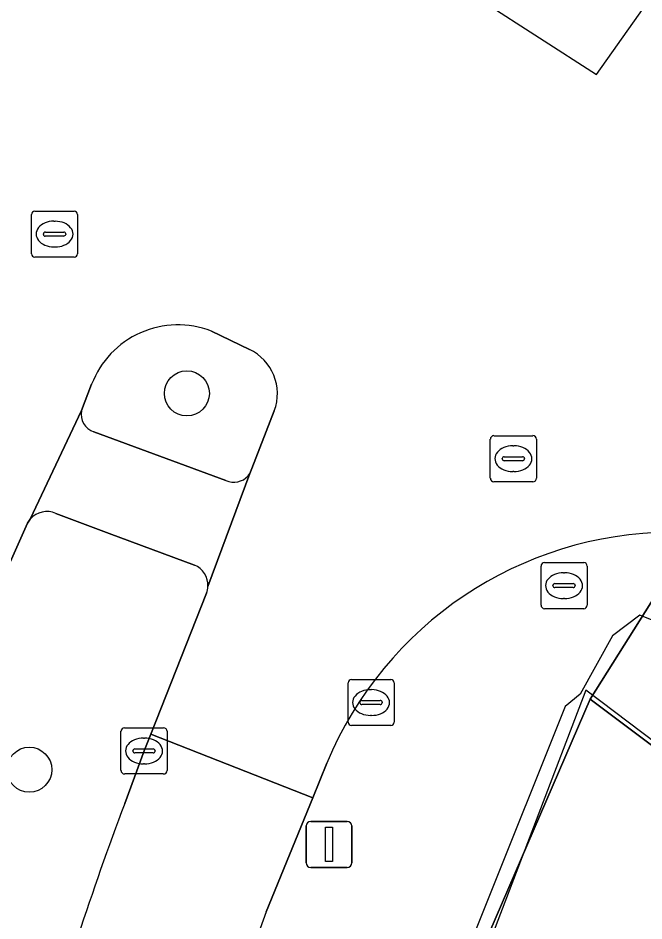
# Model space of a CAD drawing. Extents: x 159716 to 160783, y 383290 to 384031.
# Drawn here: x 160314.7 to 160328.29, y 383840.84 to 383860.44 of the extents above; entities that cross this region are included whole.
import ezdxf

# ---------------------------------------------------------------- set-up
doc = ezdxf.new("R2010")
doc.units = 0
for name, color, linetype in [('IMGEO_Berm_groen', 7, 'Continuous'), ('IMGEO_Boom', 7, 'Continuous'), ('IMGEO_Hek', 7, 'Continuous'), ('IMGEO_Kolk', 7, 'Continuous'), ('IMGEO_Lichtmast', 7, 'Continuous'), ('IMGEO_Pand', 7, 'Continuous'), ('IMGEO_Pand_overbouw', 7, 'Continuous'), ('IMGEO_Rijbaan_lokaal_open', 7, 'Continuous'), ('IMGEO_Rioolput', 7, 'Continuous'), ('IMGEO_Verkeerseiland_groen', 7, 'Continuous'), ('IMGEO_Voetpad_open', 7, 'Continuous')]:
    doc.layers.add(name, color=color, linetype=linetype)

msp = doc.modelspace()

# ---------------------------------------------------------------- linework, layer by layer
at = {"layer": 'IMGEO_Berm_groen'}
for points in [[(160314.961, 383849.56), (160314.901, 383849.47), (160314.083, 383847.648), (160314.019, 383847.504)], [(160318.529, 383848.563), (160316.674, 383849.248), (160315.517, 383849.683)], [(160317.012, 383843.385), (160317.433, 383844.528), (160317.577, 383844.892), (160318.791, 383847.955)]]:
    msp.add_lwpolyline(points, dxfattribs=at)
for centre, radius, start, end in [((160315.32, 383849.256), 0.47, 65.2091, 139.7394), ((160318.347, 383848.124), 0.475, 357.1194, 67.5343), ((160318.337, 383848.128), 0.486, 339.1514, 356.7131), ((160376.174, 383820.981), 63.262, 159.25867, 164.77596)]:
    msp.add_arc(centre, radius, start, end, dxfattribs=at)
at = {"layer": 'IMGEO_Boom'}
for centre in [(160318.363, 383852.291), (160314.941, 383844.121)]:
    msp.add_circle(centre, 0.489, dxfattribs=at)
at = {"layer": 'IMGEO_Hek'}
msp.add_lwpolyline([(160331.66, 383881.716), (160321.072, 383863.205), (160327.261, 383859.215), (160337.961, 383874.333), (160353.07, 383862.979), (160341.525, 383847.471)], dxfattribs=at)
at = {"layer": 'IMGEO_Kolk'}
for p, q in [((160317.007, 383845.028), (160317.859, 383845.028)), ((160316.932, 383844.102), (160316.932, 383844.954)), ((160317.933, 383844.954), (160317.933, 383844.102)), ((160317.42, 383844.808), (160317.445, 383844.808)), ((160317.191, 383844.522), (160317.191, 383844.534)), ((160317.629, 383844.485), (160317.231, 383844.485)), ((160317.234, 383844.571), (160317.632, 383844.571)), ((160317.675, 383844.534), (160317.675, 383844.522)), ((160317.443, 383844.248), (160317.418, 383844.248)), ((160317.859, 383844.028), (160317.007, 383844.028))]:
    msp.add_line(p, q, dxfattribs=at)
for points in [[(160317.007, 383845.028), (160317.859, 383845.028)], [(160316.932, 383844.102), (160316.932, 383844.954)], [(160317.933, 383844.954), (160317.933, 383844.102)], [(160317.859, 383844.028), (160317.007, 383844.028)]]:
    msp.add_lwpolyline(points, dxfattribs=at)
for centre, radius, start, end in [((160317.009, 383844.952), 0.0765, 91.552, 178.448), ((160317.009, 383844.952), 0.0765, 91.552, 178.448), ((160317.857, 383844.952), 0.0765, 1.552, 88.448), ((160317.857, 383844.952), 0.0765, 1.552, 88.448), ((160317.231, 383844.531), 0.0403, 85.8775, 175.7526), ((160317.228, 383844.521), 0.0366, 178.938, 274.7102), ((160317.632, 383844.528), 0.043, 264.8664, 352.4533), ((160317.636, 383844.533), 0.0386, 1.7309, 96.639), ((160317.009, 383844.104), 0.0765, 181.552, 268.448), ((160317.009, 383844.104), 0.0765, 181.552, 268.448), ((160317.857, 383844.104), 0.0765, 271.552, 358.448), ((160317.857, 383844.104), 0.0765, 271.552, 358.448)]:
    msp.add_arc(centre, radius, start, end, dxfattribs=at)
for centre, major_axis, ratio, start_param, end_param in [((160317.419, 383844.528), (-0.387, 0.002), 0.722429, 4.712389, 7.853982), ((160317.444, 383844.528), (-0.39, 0.002), 0.717154, 1.570796, 4.712389)]:
    msp.add_ellipse(centre, major_axis=major_axis, ratio=ratio, start_param=start_param, end_param=end_param, dxfattribs=at)
at = {"layer": 'IMGEO_Lichtmast'}
for p, q in [((160320.955, 383842.1), (160320.955, 383842.9)), ((160320.955, 383842.9), (160320.955, 383842.1)), ((160321.055, 383843), (160321.845, 383843)), ((160321.845, 383843), (160321.055, 383843)), ((160321.945, 383842.9), (160321.945, 383842.1)), ((160321.945, 383842.1), (160321.945, 383842.9)), ((160321.845, 383842), (160321.055, 383842)), ((160321.055, 383842), (160321.845, 383842))]:
    msp.add_line(p, q, dxfattribs=at)
msp.add_lwpolyline([(160321.375, 383842.875), (160321.525, 383842.875), (160321.525, 383842.125), (160321.375, 383842.125), (160321.375, 383842.875)], dxfattribs=at)
for centre, start, end in [((160321.055, 383842.9), 90, 180), ((160321.055, 383842.9), 90, 180), ((160321.845, 383842.9), 0, 90), ((160321.845, 383842.9), 360, 90), ((160321.055, 383842.1), 180, 270), ((160321.055, 383842.1), 180, 270), ((160321.845, 383842.1), 270, 0), ((160321.845, 383842.1), 270, 0)]:
    msp.add_arc(centre, 0.1, start, end, dxfattribs=at)
at = {"layer": 'IMGEO_Pand'}
msp.add_lwpolyline([(160348.576, 383814.012), (160348.421, 383814.139), (160355.576, 383823.637), (160355.775, 383823.487), (160356.096, 383823.922), (160327.127, 383845.65), (160324.122, 383838.696), (160323.018, 383834.826), (160321.613, 383829.907), (160336.795, 383818.544), (160346.525, 383811.261)], close=True, dxfattribs=at)
at = {"layer": 'IMGEO_Pand_overbouw'}
for points in [[(160356.799, 383842.375), (160350.082, 383847.451), (160346.94, 383843.293), (160349.913, 383841.045), (160343.905, 383833.097), (160327.03, 383845.851), (160322.711, 383834.557), (160319.121, 383821.789), (160318.228, 383817.573), (160316.288, 383797.859), (160325.972, 383789.29), (160327.675, 383787.116), (160329.238, 383785.121), (160331.99, 383780.945)], [(160350.04, 383829.059), (160331.851, 383842.568), (160332.324, 383843.715), (160332.311, 383844.402), (160331.857, 383845.012), (160330.293, 383845.927), (160328.972, 383847.167), (160328.206, 383847.475), (160327.608, 383847.03), (160326.907, 383845.764), (160326.579, 383845.493), (160323.118, 383836.853)], [(160346.525, 383811.261), (160336.795, 383818.544), (160321.613, 383829.907), (160323.018, 383834.826), (160324.122, 383838.696), (160327.127, 383845.65), (160356.096, 383823.922)]]:
    msp.add_lwpolyline(points, dxfattribs=at)
at = {"layer": 'IMGEO_Rijbaan_lokaal_open'}
for points in [[(160318.895, 383853.643), (160319.721, 383853.246)], [(160310.859, 383849.858), (160310.608, 383849.18), (160314.083, 383847.648), (160314.901, 383849.47), (160314.961, 383849.56), (160316.074, 383851.917), (160316.294, 383852.489)], [(160320.263, 383851.91), (160319.776, 383850.66), (160319.728, 383850.55), (160318.822, 383848.1)], [(160318.791, 383847.955), (160317.577, 383844.892), (160321.099, 383843.512), (160321.406, 383844.266)], [(160320.087, 383841.033), (160321.099, 383843.512), (160317.577, 383844.892), (160317.433, 383844.528), (160317.012, 383843.385)]]:
    msp.add_lwpolyline(points, dxfattribs=at)
for centre, radius, start, end in [((160318.168, 383851.774), 2.005, 68.7314, 159.12), ((160319.259, 383852.281), 1.07, 339.7272, 64.4364), ((160328.916, 383841.14), 8.135, 90.2981, 157.4037), ((160318.337, 383848.128), 0.486, 339.1514, 356.7131), ((160376.174, 383820.981), 63.262, 159.25867, 164.77596), ((160389.283, 383815.084), 73.902, 159.44343, 161.81373)]:
    msp.add_arc(centre, radius, start, end, dxfattribs=at)
at = {"layer": 'IMGEO_Rioolput'}
for p, q in [((160315.063, 383856.249), (160315.915, 383856.249)), ((160314.988, 383855.323), (160314.988, 383856.175)), ((160315.476, 383856.029), (160315.501, 383856.029)), ((160315.989, 383856.175), (160315.989, 383855.323)), ((160315.29, 383855.792), (160315.688, 383855.792)), ((160315.247, 383855.743), (160315.247, 383855.755)), ((160315.685, 383855.706), (160315.287, 383855.706)), ((160315.731, 383855.755), (160315.731, 383855.743)), ((160315.499, 383855.469), (160315.474, 383855.469)), ((160315.915, 383855.249), (160315.063, 383855.249)), ((160324.955, 383850.447), (160324.955, 383851.299)), ((160325.03, 383851.373), (160325.882, 383851.373)), ((160325.956, 383851.299), (160325.956, 383850.447)), ((160325.443, 383851.153), (160325.468, 383851.153)), ((160325.257, 383850.916), (160325.655, 383850.916)), ((160325.214, 383850.867), (160325.214, 383850.879)), ((160325.652, 383850.83), (160325.254, 383850.83)), ((160325.698, 383850.879), (160325.698, 383850.867)), ((160325.466, 383850.593), (160325.441, 383850.593)), ((160325.882, 383850.373), (160325.03, 383850.373)), ((160326.056, 383847.691), (160326.056, 383848.543)), ((160326.131, 383848.617), (160326.983, 383848.617)), ((160327.057, 383848.543), (160327.057, 383847.691)), ((160326.544, 383848.397), (160326.569, 383848.397)), ((160326.358, 383848.16), (160326.756, 383848.16)), ((160326.315, 383848.111), (160326.315, 383848.123)), ((160326.753, 383848.074), (160326.355, 383848.074)), ((160326.799, 383848.123), (160326.799, 383848.111)), ((160326.567, 383847.837), (160326.542, 383847.837)), ((160326.983, 383847.617), (160326.131, 383847.617)), ((160321.864, 383845.153), (160321.864, 383846.005)), ((160321.939, 383846.079), (160322.791, 383846.079)), ((160322.865, 383846.005), (160322.865, 383845.153)), ((160322.352, 383845.859), (160322.377, 383845.859)), ((160322.166, 383845.622), (160322.564, 383845.622)), ((160322.123, 383845.573), (160322.123, 383845.585)), ((160322.561, 383845.536), (160322.163, 383845.536)), ((160322.607, 383845.585), (160322.607, 383845.573)), ((160322.375, 383845.299), (160322.35, 383845.299)), ((160322.791, 383845.079), (160321.939, 383845.079))]:
    msp.add_line(p, q, dxfattribs=at)
for points in [[(160315.063, 383856.249), (160315.915, 383856.249)], [(160314.988, 383855.323), (160314.988, 383856.175)], [(160315.989, 383856.175), (160315.989, 383855.323)], [(160315.915, 383855.249), (160315.063, 383855.249)], [(160324.955, 383850.447), (160324.955, 383851.299)], [(160325.03, 383851.373), (160325.882, 383851.373)], [(160325.956, 383851.299), (160325.956, 383850.447)], [(160325.882, 383850.373), (160325.03, 383850.373)], [(160326.056, 383847.691), (160326.056, 383848.543)], [(160326.131, 383848.617), (160326.983, 383848.617)], [(160327.057, 383848.543), (160327.057, 383847.691)], [(160326.983, 383847.617), (160326.131, 383847.617)], [(160321.864, 383845.153), (160321.864, 383846.005)], [(160321.939, 383846.079), (160322.791, 383846.079)], [(160322.865, 383846.005), (160322.865, 383845.153)], [(160322.791, 383845.079), (160321.939, 383845.079)]]:
    msp.add_lwpolyline(points, dxfattribs=at)
for centre, radius, start, end in [((160315.065, 383856.173), 0.0765, 91.552, 178.448), ((160315.065, 383856.173), 0.0765, 91.552, 178.448), ((160315.913, 383856.173), 0.0765, 1.552, 88.448), ((160315.913, 383856.173), 0.0765, 1.552, 88.448), ((160315.287, 383855.752), 0.0403, 85.8775, 175.7526), ((160315.692, 383855.754), 0.0386, 1.7309, 96.639), ((160315.284, 383855.742), 0.0366, 178.938, 274.7102), ((160315.688, 383855.749), 0.043, 264.8664, 352.4533), ((160315.065, 383855.325), 0.0765, 181.552, 268.448), ((160315.065, 383855.325), 0.0765, 181.552, 268.448), ((160315.913, 383855.325), 0.0765, 271.552, 358.448), ((160315.913, 383855.325), 0.0765, 271.552, 358.448), ((160325.032, 383851.297), 0.0765, 91.552, 178.448), ((160325.032, 383851.297), 0.0765, 91.552, 178.448), ((160325.88, 383851.297), 0.0765, 1.552, 88.448), ((160325.88, 383851.297), 0.0765, 1.552, 88.448), ((160325.254, 383850.876), 0.0403, 85.8775, 175.7526), ((160325.659, 383850.878), 0.0386, 1.7309, 96.639), ((160325.251, 383850.866), 0.0366, 178.938, 274.7102), ((160325.655, 383850.873), 0.043, 264.8664, 352.4533), ((160325.032, 383850.449), 0.0765, 181.552, 268.448), ((160325.032, 383850.449), 0.0765, 181.552, 268.448), ((160325.88, 383850.449), 0.0765, 271.552, 358.448), ((160325.88, 383850.449), 0.0765, 271.552, 358.448), ((160326.133, 383848.541), 0.0765, 91.552, 178.448), ((160326.133, 383848.541), 0.0765, 91.552, 178.448), ((160326.981, 383848.541), 0.0765, 1.552, 88.448), ((160326.981, 383848.541), 0.0765, 1.552, 88.448), ((160326.355, 383848.12), 0.0403, 85.8775, 175.7526), ((160326.76, 383848.122), 0.0386, 1.7309, 96.639), ((160326.352, 383848.11), 0.0366, 178.938, 274.7102), ((160326.756, 383848.117), 0.043, 264.8664, 352.4533), ((160326.133, 383847.693), 0.0765, 181.552, 268.448), ((160326.133, 383847.693), 0.0765, 181.552, 268.448), ((160326.981, 383847.693), 0.0765, 271.552, 358.448), ((160326.981, 383847.693), 0.0765, 271.552, 358.448), ((160321.941, 383846.003), 0.0765, 91.552, 178.448), ((160321.941, 383846.003), 0.0765, 91.552, 178.448), ((160322.789, 383846.003), 0.0765, 1.552, 88.448), ((160322.789, 383846.003), 0.0765, 1.552, 88.448), ((160322.163, 383845.582), 0.0403, 85.8775, 175.7526), ((160322.568, 383845.584), 0.0386, 1.7309, 96.639), ((160322.16, 383845.572), 0.0366, 178.938, 274.7102), ((160322.564, 383845.579), 0.043, 264.8664, 352.4533), ((160321.941, 383845.155), 0.0765, 181.552, 268.448), ((160321.941, 383845.155), 0.0765, 181.552, 268.448), ((160322.789, 383845.155), 0.0765, 271.552, 358.448), ((160322.789, 383845.155), 0.0765, 271.552, 358.448)]:
    msp.add_arc(centre, radius, start, end, dxfattribs=at)
for centre, major_axis, ratio, start_param, end_param in [((160315.475, 383855.749), (-0.387, 0.002), 0.722429, 4.712389, 7.853982), ((160315.5, 383855.749), (-0.39, 0.002), 0.717154, 1.570796, 4.712389), ((160325.442, 383850.873), (-0.387, 0.002), 0.722429, 4.712389, 7.853982), ((160325.467, 383850.873), (-0.39, 0.002), 0.717154, 1.570796, 4.712389), ((160326.543, 383848.117), (-0.387, 0.002), 0.722429, 4.712389, 7.853982), ((160326.568, 383848.117), (-0.39, 0.002), 0.717154, 1.570796, 4.712389), ((160322.351, 383845.579), (-0.387, 0.002), 0.722429, 4.712389, 7.853982), ((160322.376, 383845.579), (-0.39, 0.002), 0.717154, 1.570796, 4.712389)]:
    msp.add_ellipse(centre, major_axis=major_axis, ratio=ratio, start_param=start_param, end_param=end_param, dxfattribs=at)
at = {"layer": 'IMGEO_Verkeerseiland_groen'}
for points in [[(160319.721, 383853.246), (160318.895, 383853.643)], [(160316.294, 383852.489), (160316.074, 383851.917)], [(160319.692, 383850.502), (160319.728, 383850.55), (160319.776, 383850.66), (160320.263, 383851.91)], [(160316.344, 383851.454), (160319.213, 383850.403)]]:
    msp.add_lwpolyline(points, dxfattribs=at)
for centre, radius, start, end in [((160318.168, 383851.774), 2.005, 68.7314, 159.12), ((160319.259, 383852.281), 1.07, 339.7272, 64.4364), ((160316.468, 383851.837), 0.402, 168.4861, 252.0114), ((160319.388, 383850.765), 0.402, 244.1887, 319.1663)]:
    msp.add_arc(centre, radius, start, end, dxfattribs=at)
at = {"layer": 'IMGEO_Voetpad_open'}
for points in [[(160316.074, 383851.917), (160314.961, 383849.56)], [(160319.213, 383850.403), (160316.344, 383851.454)], [(160318.822, 383848.1), (160319.728, 383850.55)], [(160319.728, 383850.55), (160319.692, 383850.502)], [(160315.517, 383849.683), (160316.674, 383849.248), (160318.529, 383848.563)], [(160316.364, 383798.547), (160318.028, 383812.85), (160318.567, 383812.789), (160319.117, 383817.532), (160319.705, 383820.415), (160321.314, 383828.562), (160321.506, 383829.424), (160321.613, 383829.907), (160323.018, 383834.826), (160324.122, 383838.696), (160327.127, 383845.65), (160328.685, 383848.131), (160329.557, 383849.254)], [(160362.943, 383822.569), (160351.783, 383830.991), (160341.487, 383838.76), (160342.909, 383840.642), (160338.223, 383844.16), (160336.681, 383842.112), (160328.685, 383848.131), (160327.127, 383845.65), (160356.096, 383823.922)], [(160321.406, 383844.266), (160321.099, 383843.512), (160320.087, 383841.033)]]:
    msp.add_lwpolyline(points, dxfattribs=at)
for centre, radius, start, end in [((160316.468, 383851.837), 0.402, 168.4861, 252.0114), ((160319.388, 383850.765), 0.402, 244.1887, 319.1663), ((160315.32, 383849.256), 0.47, 65.2091, 139.7394), ((160328.916, 383841.14), 8.135, 90.2981, 157.4037), ((160318.347, 383848.124), 0.475, 357.1194, 67.5343), ((160389.283, 383815.084), 73.902, 159.44343, 161.81373)]:
    msp.add_arc(centre, radius, start, end, dxfattribs=at)

doc.saveas('drawing.dxf')
